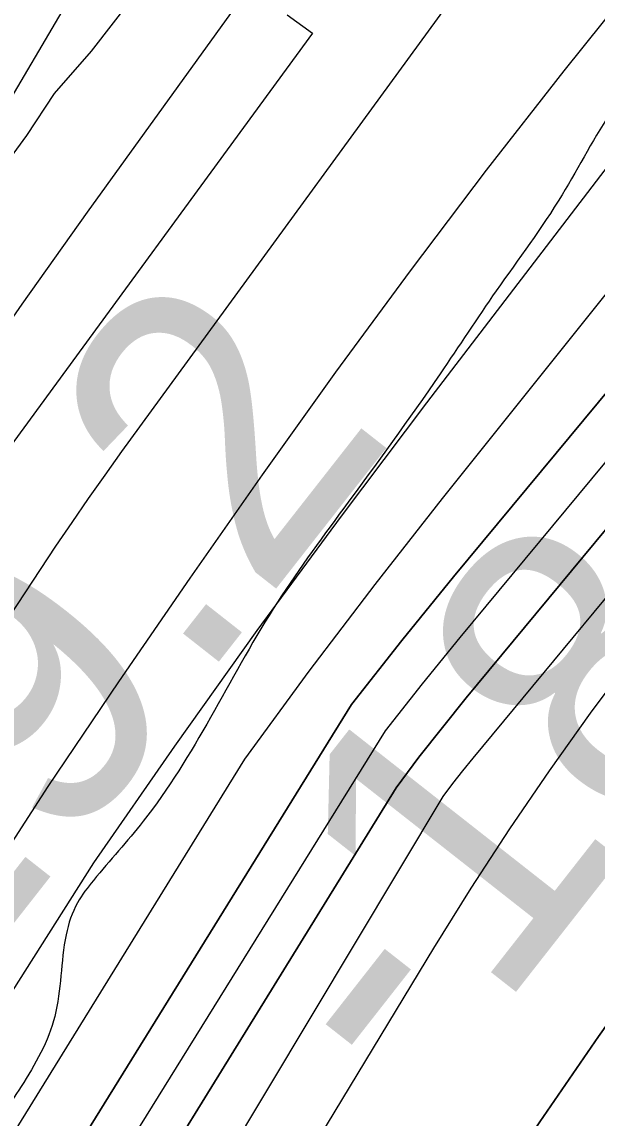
# Model space of a CAD drawing. Extents: x 3324104 to 3361979, y 612876 to 638273.
# Drawn here: x 3334458.6 to 3334590.1, y 622922.1 to 623172.5 of the extents above; entities that cross this region are included whole.
import ezdxf

# ---------------------------------------------------------------- set-up
doc = ezdxf.new("R2010")
doc.units = 0
for name, color, linetype in [('V-RIVR-EDGE', 7, 'Continuous'), ('V-RIVR-RANG', 7, 'Continuous'), ('V-ROAD-CNTR', 7, 'Continuous'), ('V-RRAP-RVMT', 7, 'Continuous'), ('V-SITE-VEGE', 7, 'Continuous'), ('V-TOPO-DPTH', 7, 'Continuous'), ('V-TOPO-MAJR', 7, 'Continuous'), ('V-TOPO-MINR', 7, 'Continuous'), ('V-TOPO-WATR', 7, 'Continuous')]:
    doc.layers.add(name, color=color, linetype=linetype)

msp = doc.modelspace()

# ---------------------------------------------------------------- linework, layer by layer
at = {"layer": 'V-RIVR-EDGE'}
msp.add_spline([(3334928.97, 623567.85), (3334918.71, 623560.2), (3334914.68, 623556.19), (3334911.74, 623548.52), (3334903.31, 623541.96), (3334897.46, 623537.59), (3334883.89, 623523.37), (3334877.3, 623516.44), (3334875.1, 623512.79), (3334874.72, 623510.23), (3334869.21, 623497.09), (3334851.98, 623477.02), (3334839.87, 623459.87), (3334820.45, 623439.82), (3334813.49, 623432.89), (3334808.72, 623428.15), (3334791.86, 623408.45), (3334776.46, 623388.75), (3334766.19, 623376.71), (3334752.99, 623361.39), (3334747.86, 623355.19), (3334743.82, 623348.25), (3334740.89, 623343.87), (3334732.1, 623337.31), (3334728.8, 623334.4), (3334724.77, 623329.29), (3334712.3, 623315.07), (3334705.34, 623307.04), (3334701.67, 623300.47), (3334697.25, 623288.42), (3334692.47, 623279.29), (3334670.85, 623254.12), (3334652.51, 623232.23), (3334641.14, 623216.91), (3334634.54, 623206.32), (3334620.97, 623189.18), (3334601.16, 623162.54), (3334593.83, 623152.69), (3334582.08, 623132.98), (3334567.04, 623111.08), (3334554.2, 623092.11), (3334532.19, 623061.45), (3334516.05, 623038.46), (3334501.73, 623013.64), (3334486.32, 622989.92), (3334474.96, 622976.42), (3334471.29, 622971.31), (3334468.71, 622964.01), (3334466.11, 622945.37), (3334458.39, 622929.31), (3334449.59, 622916.9), (3334437.49, 622903.41), (3334430.89, 622897.21), (3334429.42, 622893.92), (3334430.51, 622889.17), (3334430.13, 622884.78), (3334422.09, 622884.44), (3334418.06, 622881.52), (3334414.39, 622876.78), (3334408.87, 622862.17), (3334399.7, 622849.03), (3334390.17, 622835.53), (3334378.44, 622826.06), (3334363.06, 622813.66), (3334337.75, 622777.9), (3334331.13, 622762.57), (3334327.81, 622750.15), (3334323.78, 622746.5), (3334319.75, 622741.39), (3334312.78, 622733), (3334306.55, 622727.54), (3334299.94, 622714.39), (3334295.53, 622705.63), (3334291.88, 622705.27), (3334287.48, 622702.36), (3334279.79, 622694.34), (3334261.06, 622661.85), (3334258.85, 622655.27), (3334258.48, 622650.52), (3334256.27, 622646.14), (3334249.67, 622637.39), (3334242.68, 622620.59), (3334233.12, 622595.39), (3334227.97, 622581.88), (3334227.22, 622574.2), (3334223.91, 622567.63), (3334219.88, 622563.62), (3334214.74, 622557.05), (3334213.27, 622550.47), (3334212.51, 622539.88), (3334211.02, 622528.55), (3334205.89, 622523.08), (3334199.67, 622521.63), (3334192.36, 622521.65), (3334181.38, 622517.65), (3334175.51, 622506.7), (3334173.65, 622495.01), (3334174.34, 622480.02), (3334173.22, 622468.69), (3334165.51, 622456.28), (3334156.34, 622440.95), (3334148.28, 622435.49), (3334140.95, 622428.56), (3334132.89, 622422.37), (3334131.79, 622417.62), (3334130.28, 622400.8), (3334129.53, 622392.03), (3334127.69, 622388.75), (3334124.76, 622384.73), (3334120.37, 622384.01), (3334113.42, 622383.67), (3334109.39, 622378.92), (3334105.72, 622372.72), (3334106.08, 622370.89), (3334106.8, 622364.67), (3334104.22, 622358.83), (3334092.86, 622346.07), (3334087.37, 622343.89), (3334077.85, 622335.14), (3334066.49, 622326.03), (3334058.79, 622317.64), (3334055.47, 622304.48), (3334054.73, 622298.64), (3334054.34, 622290.23), (3334052.14, 622286.22), (3334045.55, 622285.14), (3334038.59, 622277.84), (3334027.23, 622264.71), (3334003.75, 622232.6), (3333990.17, 622210.33), (3333969.97, 622172), (3333947.58, 622134.04), (3333931.07, 622108.49), (3333921.53, 622095.36), (3333906.11, 622069.44), (3333885.18, 622030.74), (3333866.11, 622004.11), (3333836.74, 621954.1), (3333808.83, 621904.82), (3333789, 621866.49), (3333773.55, 621825.22), (3333764.35, 621802.58), (3333753.68, 621773.36), (3333750.32, 621746.32), (3333745.51, 621722.57), (3333743.29, 621710.51), (3333742.49, 621684.19), (3333742.81, 621665.91), (3333738.03, 621655.69), (3333731.42, 621640.35), (3333723.35, 621629.41), (3333720.4, 621621.37), (3333716.71, 621607.86), (3333712.63, 621581.55), (3333709.64, 621557.06), (3333708.86, 621537.32), (3333711.36, 621514.29), (3333711.7, 621504.05), (3333710.95, 621494.55), (3333705.08, 621484.33), (3333691.48, 621455.48), (3333683.75, 621436.13), (3333680.79, 621419.32), (3333677.82, 621402.51), (3333676.69, 621386.8), (3333678.84, 621369.25), (3333684.3, 621359), (3333685.75, 621355.34), (3333683.92, 621353.88), (3333681.35, 621349.13), (3333676.95, 621343.66), (3333671.06, 621329.79), (3333664.81, 621313.35), (3333662.97, 621308.24), (3333659.66, 621300.57), (3333655.97, 621286.69), (3333654.86, 621280.11), (3333652.29, 621278.66), (3333646.07, 621275.38), (3333642.77, 621270.27), (3333641.29, 621264.43), (3333642.01, 621259.31), (3333642, 621253.09), (3333639.78, 621245.06), (3333636.12, 621240.68), (3333634.64, 621234.47), (3333623.99, 621213.66), (3333608.54, 621175.68), (3333598.59, 621144.27), (3333594.52, 621124.9), (3333593.41, 621119.42), (3333588.28, 621113.59), (3333583.51, 621106.65), (3333577.64, 621096.43), (3333573.24, 621092.79), (3333568.85, 621090.24), (3333567.74, 621085.49), (3333565.53, 621077.45), (3333558.92, 621067.96), (3333558.55, 621064.68), (3333561.45, 621054.07), (3333560.32, 621041.64), (3333556.27, 621029.59), (3333554.8, 621025.94), (3333558.8, 621018.62), (3333564.63, 621010.19), (3333561.69, 621005.81), (3333557.67, 621003.27), (3333553.63, 620997.06), (3333546.64, 620979.17), (3333540.39, 620964.56), (3333533.77, 620947.4), (3333531.54, 620933.51), (3333527.86, 620925.11), (3333521.25, 620911.97), (3333515.75, 620906.5), (3333510.99, 620902.85), (3333508.41, 620894.82), (3333502.91, 620885.33), (3333500.32, 620874), (3333494.83, 620869.26), (3333490.43, 620866.72), (3333480.53, 620852.48), (3333474.29, 620841.9), (3333459.22, 620811.23), (3333451.52, 620799.92), (3333448.21, 620792.61), (3333444.9, 620782.75), (3333445.25, 620777.27), (3333447.42, 620768.86), (3333445.95, 620765.2), (3333442.66, 620764.85), (3333437.54, 620764.49), (3333431.68, 620759.39), (3333422.14, 620744.06), (3333414.41, 620723.61), (3333401.92, 620696.96), (3333396.42, 620690.02), (3333386.53, 620683.47), (3333377.37, 620672.89), (3333371.86, 620665.23), (3333365.63, 620658.3), (3333363.07, 620655.38), (3333362.69, 620651.36), (3333366.7, 620647.33), (3333367.42, 620644.04), (3333366.32, 620642.21), (3333361.2, 620641.13), (3333354.98, 620639.31), (3333350.58, 620631.28), (3333343.23, 620617.41), (3333342.11, 620608.64), (3333342.82, 620598.77), (3333340.98, 620591.83), (3333334.75, 620587.82), (3333330.35, 620583.45), (3333327.05, 620577.61), (3333323.76, 620575.79), (3333320.82, 620571.04), (3333318.98, 620565.56), (3333317.86, 620558.99), (3333320.77, 620553.13), (3333320.76, 620546.92), (3333316.73, 620541.81), (3333299.52, 620529.79), (3333291.45, 620522.5), (3333285.97, 620519.95), (3333281.94, 620517.04), (3333272.4, 620502.44), (3333265.42, 620489.66), (3333262.48, 620485.28), (3333258.81, 620477.25), (3333256.97, 620471.77), (3333260.96, 620459.33), (3333259.85, 620452.75), (3333255.8, 620444.72), (3333256.89, 620441.43), (3333262.72, 620434.1), (3333263.07, 620426.06), (3333261.24, 620423.51), (3333262.67, 620413.63), (3333262.66, 620408.52), (3333261.92, 620406.32), (3333256.07, 620405.61), (3333253.87, 620402.32), (3333258.98, 620396.83), (3333259.32, 620388.78), (3333259.31, 620385.13), (3333256.73, 620374.17), (3333251.23, 620369.8), (3333245.02, 620369.81), (3333242.09, 620367.99), (3333240.23, 620354.1), (3333243.49, 620342.4), (3333241.62, 620327.42), (3333235.75, 620318.66), (3333229.88, 620309.17), (3333223.29, 620302.97), (3333220.71, 620296.76), (3333219.96, 620286.89), (3333223.97, 620284.69), (3333227.62, 620283.22), (3333229.81, 620279.56), (3333228.33, 620275.18), (3333226.14, 620273.35), (3333218.46, 620273.37), (3333218.09, 620271.55), (3333218.43, 620260.58), (3333225.36, 620253.25), (3333228.64, 620249.59), (3333226.07, 620244.84), (3333215.81, 620234.63), (3333210.3, 620225.51), (3333208.81, 620213.45), (3333208.05, 620200.65), (3333209.83, 620184.57), (3333207.24, 620172.14), (3333199.15, 620150.23), (3333189.92, 620114.79), (3333184.75, 620095.07), (3333180.36, 620089.96), (3333175.2, 620073.89), (3333167.07, 620038.82), (3333162.3, 620030.06), (3333162.65, 620023.84), (3333163.7, 620004.83), (3333159.62, 619981.44), (3333146.75, 619951.87), (3333138.62, 619917.16), (3333131.98, 619891.22), (3333123.86, 619859.8), (3333118.71, 619847.39), (3333115.41, 619841.91), (3333113.14, 619813.41), (3333110.17, 619792.94), (3333103.19, 619781.26), (3333088.16, 619764.12), (3333080.84, 619760.12), (3333074.61, 619752.09), (3333073.5, 619748.07), (3333076.04, 619740.75), (3333075.3, 619736), (3333065.04, 619724.7), (3333062.1, 619720.68), (3333054.4, 619710.83), (3333044.08, 619676.86), (3333031.15, 619622.79), (3333019.73, 619586.27), (3333011.99, 619559.97), (3333004.97, 619532.2), (3333004.23, 619526.35), (3333007.5, 619517.21), (3333006.03, 619513.56), (3333002.35, 619504.79), (3332997.95, 619500.78), (3332994.65, 619495.31), (3332992.4, 619473.74), (3332989.42, 619449.26), (3332987.92, 619433.55), (3332988.61, 619417.83), (3332984.91, 619401.38), (3332980.12, 619386.41), (3332972.42, 619375.1), (3332966.88, 619354.27), (3332958.39, 619318.84), (3332949.88, 619279.01), (3332945.08, 619258.55), (3332945.79, 619249.41), (3332945.03, 619237.72), (3332939.51, 619223.84), (3332931.42, 619204.85), (3332929.91, 619185.85), (3332927.31, 619169.4), (3332922.14, 619148.95), (3332922.49, 619140.17), (3332924.3, 619133.59), (3332920.63, 619127.02), (3332919.51, 619119.34), (3332919.13, 619112.4), (3332916.91, 619099.98), (3332914.32, 619087.92), (3332905.11, 619060.89), (3332898.1, 619033.86), (3332892.56, 619012.3), (3332891.41, 618990.37), (3332890.3, 618984.16), (3332882.96, 618971.75), (3332878.52, 618949.83), (3332874.78, 618918.77), (3332873.6, 618882.22), (3332869.89, 618859.93), (3332865.82, 618842.76), (3332855.9, 618819.38), (3332845.58, 618785.41), (3332838.54, 618748.15), (3332836.99, 618714.15), (3332831.76, 618666.64), (3332832.42, 618639.23), (3332838.58, 618615.82), (3332848.01, 618586.55), (3332849.43, 618569.37), (3332847.54, 618545.97), (3332848.96, 618525.87), (3332853.23, 618480.16), (3332859.29, 618418), (3332861.03, 618383.64), (3332865.68, 618343.05), (3332869.61, 618305.75), (3332871.95, 618265.06)], degree=3, dxfattribs=at)
at = {"layer": 'V-ROAD-CNTR'}
msp.add_lwpolyline([(3334629.71, 623392.29), (3334574.27, 623303.75), (3334468.48, 623176.21), (3334394.87, 623051.3), (3334271.37, 622882.62), (3334173.67, 622760.96), (3334090.93, 622644.27), (3333987.27, 622488.25), (3333955.33, 622386.87), (3333888.79, 622257.83), (3333807.73, 622134.75), (3333728.11, 622030.65), (3333687.51, 621962.51), (3333656.93, 621906.65), (3333623.21, 621766.56), (3333599.99, 621542.37), (3333577.04, 621387.34), (3333525.51, 621199.98), (3333462.48, 621048.53), (3333413.43, 620946.35), (3333342.69, 620840.84), (3333310.24, 620790.87)], dxfattribs=at)
at = {"layer": 'V-RRAP-RVMT'}
for p, q in [((3334519.21, 623174.11), (3334525.02, 623169.95)), ((3334525.02, 623169.95), (3334450.68, 623068.41))]:
    msp.add_line(p, q, dxfattribs=at)
at = {"layer": 'V-SITE-VEGE'}
for p, q in [((3334485.97, 623180.75), (3334474.39, 623165.79)), ((3334474.39, 623165.79), (3334465.95, 623156.16)), ((3334465.95, 623156.16), (3334459.65, 623146.55)), ((3334459.65, 623146.55), (3334450.17, 623133.73))]:
    msp.add_line(p, q, dxfattribs=at)
at = {"layer": 'V-TOPO-DPTH'}
for points in [[(3333513.71, 620864.11), (3333764.04, 621607.46), (3334134.95, 622369.46), (3334142.73, 622383.57), (3334150.67, 622397.59), (3334158.73, 622411.55), (3334533.96, 623016.58), (3334545.48, 623031.24), (3334557.24, 623045.72), (3335076.2, 623670.27)], [(3333513.71, 620864.11), (3333764.04, 621607.46), (3334134.95, 622369.46), (3334142.73, 622383.57), (3334150.67, 622397.59), (3334158.73, 622411.55), (3334533.96, 623016.58), (3334545.48, 623031.24), (3334557.24, 623045.72), (3335076.2, 623670.27)], [(3335115.71, 623618.14), (3334628.92, 623064.97), (3334618.42, 623052.7), (3334608.15, 623040.26), (3334598.22, 623027.54), (3334588.52, 623014.64), (3334579.17, 623001.48), (3334570.05, 622988.17), (3334561.27, 622974.62), (3334552.73, 622960.93), (3334386.78, 622687.23), (3334346.09, 622620.54), (3334305.22, 622553.96), (3334264.24, 622487.45), (3334201.04, 622385.21), (3334191.66, 622369.82), (3334182.41, 622354.36), (3334173.35, 622338.78), (3333920.7, 621659.57)], [(3335115.71, 623618.14), (3334628.92, 623064.97), (3334618.42, 623052.7), (3334608.15, 623040.26), (3334598.22, 623027.54), (3334588.52, 623014.64), (3334579.17, 623001.48), (3334570.05, 622988.17), (3334561.27, 622974.62), (3334552.73, 622960.93), (3334386.78, 622687.23), (3334346.09, 622620.54), (3334305.22, 622553.96), (3334264.24, 622487.45), (3334201.04, 622385.21), (3334191.66, 622369.82), (3334182.41, 622354.36), (3334173.35, 622338.78), (3333920.7, 621659.57)], [(3333843.82, 621569.12), (3334149.32, 622342.23), (3334163.92, 622368.01), (3334178.82, 622393.61), (3334193.94, 622419.09), (3334211.84, 622448.87), (3334235.99, 622489.19), (3334260.04, 622529.57), (3334283.95, 622570.03), (3334307.77, 622610.55), (3334357.08, 622694.81), (3334544.16, 622997.59), (3334549.36, 623004.55), (3334554.73, 623011.37), (3334560.2, 623018.12), (3334677.98, 623160.02), (3334742.94, 623237.21), (3334808.57, 623313.81), (3334875.22, 623389.52)], [(3334875.22, 623389.52), (3334808.57, 623313.81), (3334742.94, 623237.21), (3334677.98, 623160.02), (3334560.2, 623018.12), (3334554.73, 623011.37), (3334549.36, 623004.55), (3334544.16, 622997.59), (3334357.08, 622694.81), (3334307.77, 622610.55), (3334283.95, 622570.03), (3334260.04, 622529.57), (3334235.99, 622489.19), (3334211.84, 622448.87), (3334193.94, 622419.09), (3334178.82, 622393.61), (3334163.92, 622368.01), (3334149.32, 622342.23), (3333843.82, 621569.12)], [(3333878.35, 621477.81), (3333890.69, 621505.51), (3333902.96, 621533.25), (3334190.87, 622328.93), (3334194.79, 622335.62), (3334198.78, 622342.28), (3334202.86, 622348.87), (3334207.01, 622355.43), (3334363.98, 622599.86), (3334442.66, 622720.84), (3334482.56, 622780.97), (3334522.73, 622840.91), (3334577.01, 622921.31), (3334590.45, 622940.77), (3334604.16, 622960.03), (3334618.28, 622978.99), (3334632.67, 622997.76), (3334823.25, 623240.91), (3334876.37, 623307.56), (3334930.19, 623373.62)], [(3333878.35, 621477.81), (3333890.69, 621505.51), (3333902.96, 621533.25), (3334190.87, 622328.93), (3334194.79, 622335.62), (3334198.78, 622342.28), (3334202.86, 622348.87), (3334207.01, 622355.43), (3334363.98, 622599.86), (3334442.66, 622720.84), (3334482.56, 622780.97), (3334522.73, 622840.91), (3334577.01, 622921.31), (3334590.45, 622940.77), (3334604.16, 622960.03), (3334618.28, 622978.99), (3334632.67, 622997.76), (3334823.25, 623240.91), (3334876.37, 623307.56), (3334930.19, 623373.62)], [(3334754.69, 623345.59), (3334705.09, 623284.06), (3334656.19, 623221.97), (3334607.77, 623159.5), (3334551.11, 623085.53), (3334531.59, 623059.61), (3334512.34, 623033.49), (3334493.51, 623007.08), (3334474.95, 622980.46), (3334104.22, 622396.27), (3334098.18, 622385.08), (3334079.05, 622349.07), (3334063.66, 622319.75), (3334048.48, 622290.34), (3334033.6, 622260.77), (3334018.92, 622231.1), (3334017.42, 622228.04), (3334002.11, 622196.78), (3333986.74, 622165.55), (3333971.31, 622134.35)]]:
    msp.add_lwpolyline(points, dxfattribs=at)
at = {"layer": 'V-TOPO-MAJR'}
msp.add_lwpolyline([(3334648.28, 623369.27), (3334596.63, 623299.09), (3334545.37, 623228.62), (3334473.52, 623129.01), (3334458.61, 623108.04), (3334443.89, 623086.94), (3334125.27, 622553.57), (3334112.93, 622532.92), (3334102.19, 622515.25), (3334095.04, 622503.54), (3334087.85, 622491.86), (3334080.61, 622480.21), (3334073.33, 622468.59), (3334066.11, 622456.93), (3334058.99, 622445.21), (3334052.03, 622433.39), (3334045.17, 622421.52), (3333709.62, 621719.16)], dxfattribs=at)
at = {"layer": 'V-TOPO-MINR'}
for points in [[(3335004.81, 623679.91), (3334600.48, 623183.82), (3334582.48, 623161.33), (3334564.74, 623138.65), (3334547.39, 623115.66), (3334530.31, 623092.47), (3334513.56, 623069.04), (3334496.98, 623045.48), (3334480.67, 623021.75), (3334464.53, 622997.89), (3334092.07, 622420.89), (3334080.1, 622399.86), (3334068.32, 622378.71), (3334010.58, 622273.35), (3333986.79, 622228.5), (3333963.83, 622183.24), (3333942.13, 622137.37)], [(3335115.71, 623618.14), (3334628.92, 623064.97), (3334618.42, 623052.7), (3334608.15, 623040.26), (3334598.22, 623027.54), (3334588.52, 623014.64), (3334579.17, 623001.48), (3334570.05, 622988.17), (3334561.27, 622974.62), (3334552.73, 622960.93), (3334386.78, 622687.23), (3334346.09, 622620.54), (3334305.22, 622553.96), (3334264.24, 622487.45), (3334201.04, 622385.21), (3334191.66, 622369.82), (3334182.41, 622354.36), (3334173.35, 622338.78), (3333920.7, 621659.57)], [(3335099.82, 623617.28), (3334725.11, 623196.54), (3334696.49, 623164.06), (3334668.1, 623131.39), (3334640.05, 623098.42), (3334612.24, 623065.25), (3334561.69, 623004.32), (3334559.36, 623001.44), (3334557.07, 622998.53), (3334554.85, 622995.56), (3334334.46, 622628.32), (3334302.51, 622574.69), (3334270.32, 622521.22), (3334237.97, 622467.84), (3334197.63, 622401.63), (3334185.45, 622381.35), (3334173.43, 622360.98), (3334161.66, 622340.47), (3334150.06, 622319.85), (3333883.24, 621616.57)], [(3334790.43, 623497.63), (3334481.36, 623074.35), (3334477.52, 623069), (3334473.71, 623063.63), (3334469.98, 623058.2), (3334466.3, 623052.74), (3334452.17, 623031.47), (3334441.53, 623015.31), (3334430.99, 622999.08), (3334115.01, 622498.36), (3334111.39, 622492.54), (3334093.25, 622462.96), (3334075.38, 622433.21), (3334057.94, 622403.21), (3334040.77, 622373.05), (3333752.02, 621768.15), (3333740.48, 621744.73), (3333728.68, 621721.43), (3333722.99, 621710.42), (3333708.23, 621681.67), (3333693.6, 621652.86), (3333482.93, 621079.79)], [(3334868.27, 623404.65), (3334558.72, 623031.92), (3334550.11, 623021.31), (3334541.66, 623010.56), (3334262.5, 622561.44), (3334249.41, 622538.96), (3334233.5, 622511.7), (3334217.53, 622484.47), (3334201.5, 622457.27), (3334185.43, 622430.1), (3334169.49, 622402.86), (3334153.76, 622375.49), (3334138.37, 622347.94), (3333802.43, 621595.32), (3333580, 620973.55)], [(3334875.22, 623389.52), (3334808.57, 623313.81), (3334742.94, 623237.21), (3334677.98, 623160.02), (3334560.2, 623018.12), (3334554.73, 623011.37), (3334549.36, 623004.55), (3334544.16, 622997.59), (3334357.08, 622694.81), (3334307.77, 622610.55), (3334283.95, 622570.03), (3334260.04, 622529.57), (3334235.99, 622489.19), (3334211.84, 622448.87), (3334193.94, 622419.09), (3334178.82, 622393.61), (3334163.92, 622368.01), (3334149.32, 622342.23), (3333843.82, 621569.12)], [(3334930.19, 623373.62), (3334876.37, 623307.56), (3334823.25, 623240.91), (3334632.67, 622997.76), (3334618.28, 622978.99), (3334604.16, 622960.03), (3334590.45, 622940.77), (3334577.01, 622921.31), (3334522.73, 622840.91), (3334482.56, 622780.97), (3334442.66, 622720.84), (3334363.98, 622599.86), (3334207.01, 622355.43), (3334202.86, 622348.87), (3334198.78, 622342.28), (3334194.79, 622335.62), (3334190.87, 622328.93), (3333902.96, 621533.25), (3333890.69, 621505.51), (3333878.35, 621477.81)], [(3334754.69, 623345.59), (3334705.09, 623284.06), (3334656.19, 623221.97), (3334607.77, 623159.5), (3334551.11, 623085.53), (3334531.59, 623059.61), (3334512.34, 623033.49), (3334493.51, 623007.08), (3334474.95, 622980.46), (3334104.22, 622396.27), (3334098.18, 622385.08), (3334079.05, 622349.07), (3334063.66, 622319.75), (3334048.48, 622290.34), (3334033.6, 622260.77), (3334018.92, 622231.1), (3334017.42, 622228.04), (3334002.11, 622196.78), (3333986.74, 622165.55), (3333971.31, 622134.35)], [(3334776.45, 623340.65), (3334554.67, 623063.64), (3334539.29, 623044.04), (3334524.18, 623024.23), (3334509.46, 623004.13), (3334134.97, 622398.88), (3334134.11, 622397.37), (3334131.73, 622393.23), (3334130.78, 622391.52), (3333746.1, 621634.52), (3333742.45, 621626.79), (3333738.85, 621619.03), (3333529, 620965.76)]]:
    msp.add_lwpolyline(points, dxfattribs=at)
at = {"layer": 'V-TOPO-WATR'}
msp.add_lwpolyline([(3335076.2, 623670.27), (3334557.24, 623045.72), (3334545.48, 623031.24), (3334533.96, 623016.58), (3334158.73, 622411.55), (3334150.67, 622397.59), (3334142.73, 622383.57), (3334134.95, 622369.46), (3333764.04, 621607.46), (3333513.71, 620864.11)], dxfattribs=at)

# ---------------------------------------------------------------- texts
at = {"layer": 'V-RIVR-RANG'}
for s, p in [('19.2', (3334437.05, 622941.54)), ('-18', (3334548.93, 622922.12))]:
    msp.add_text(s, height=67, rotation=51.8783, dxfattribs=at).set_placement(p)

doc.saveas('drawing.dxf')
